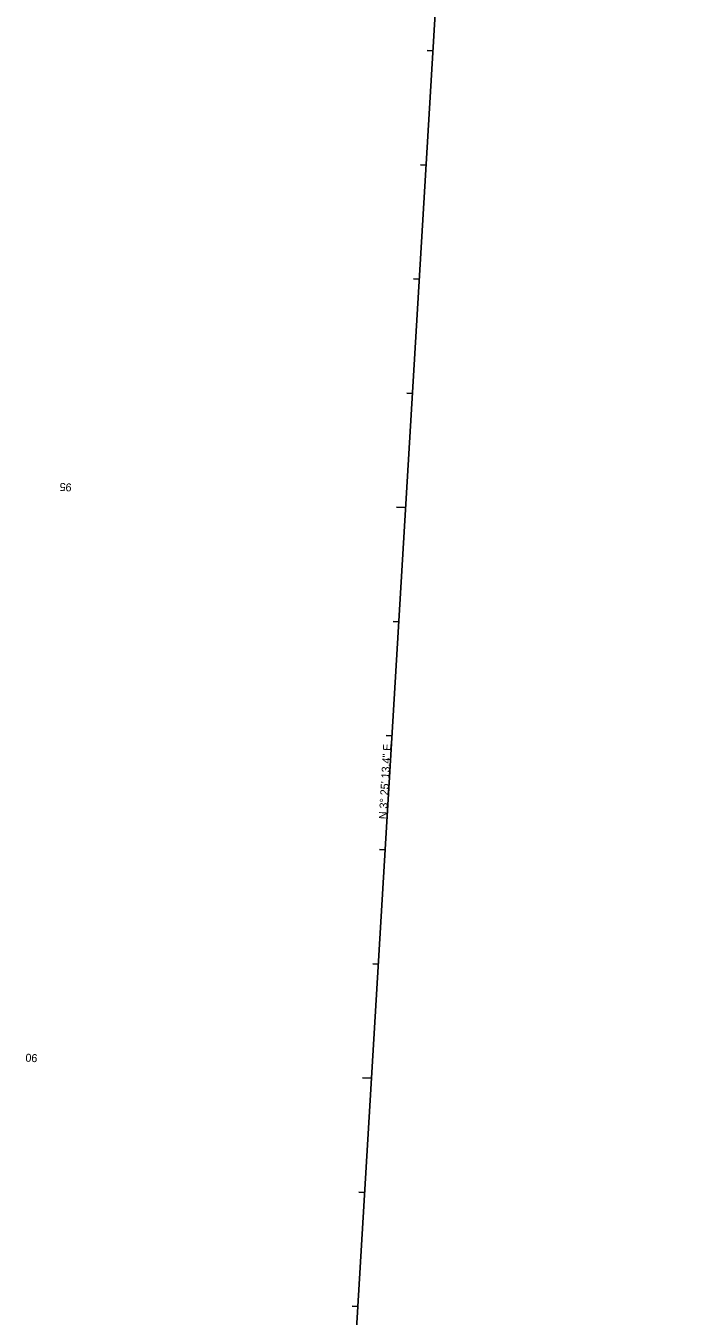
# Model space of a CAD drawing. Extents: x 3040896 to 3051146, y 687568 to 732976.
# Drawn here: x 3047578 to 3048162, y 696958 to 698086 of the extents above; entities that cross this region are included whole.
import ezdxf

# ---------------------------------------------------------------- set-up
doc = ezdxf.new("R2010")
doc.units = 0
for name, color, linetype in [('Default', 7, 'Continuous'), ('Prop Horizontal Alignment', 7, 'Continuous'), ('Prop Horizontal Alignment Direction Label', 7, 'Continuous'), ('Prop Horizontal Alignment Tick Label', 7, 'Continuous'), ('Prop Horizontal Alignment Tick Large', 7, 'Continuous'), ('Prop Horizontal Alignment Tick Small', 7, 'Continuous')]:
    doc.layers.add(name, color=color, linetype=linetype)

msp = doc.modelspace()

# ---------------------------------------------------------------- linework, layer by layer
at = {"layer": 'Default'}
msp.add_line((3047629.1, 692967.4), (3048162.1, 701885.7), dxfattribs=at)
at = {"layer": 'Prop Horizontal Alignment'}
msp.add_line((3047629.1, 692967.4), (3048162.1, 701885.7), dxfattribs=at)
at = {"layer": 'Prop Horizontal Alignment Tick Large'}
for p, q in [((3047909.8, 697664.8), (3047901.9, 697665.3)), ((3047880, 697165.7), (3047872, 697166.2))]:
    msp.add_line(p, q, dxfattribs=at)
at = {"layer": 'Prop Horizontal Alignment Tick Small'}
for p, q in [((3047933.7, 698064.1), (3047928.7, 698064.4)), ((3047927.7, 697964.3), (3047922.7, 697964.6)), ((3047921.8, 697864.5), (3047916.8, 697864.8)), ((3047915.8, 697764.7), (3047910.8, 697765)), ((3047903.9, 697565), (3047898.9, 697565.3)), ((3047897.9, 697465.2), (3047892.9, 697465.5)), ((3047891.9, 697365.4), (3047886.9, 697365.7)), ((3047886, 697265.5), (3047881, 697265.8)), ((3047874, 697065.9), (3047869, 697066.2)), ((3047868.1, 696966.1), (3047863.1, 696966.4))]:
    msp.add_line(p, q, dxfattribs=at)

# ---------------------------------------------------------------- texts
at = {"layer": 'Prop Horizontal Alignment Direction Label'}
msp.add_text('N 3%%d 25\' 13.4" E', height=7, rotation=86.5796, dxfattribs=at).set_placement((3047893.3, 697392.1))
at = {"layer": 'Prop Horizontal Alignment Tick Label'}
for s, p in [('95', (3047617.9, 697685.8)), ('90', (3047588, 697186.7))]:
    msp.add_text(s, height=7, rotation=176.5796, dxfattribs=at).set_placement(p)

doc.saveas('drawing.dxf')
